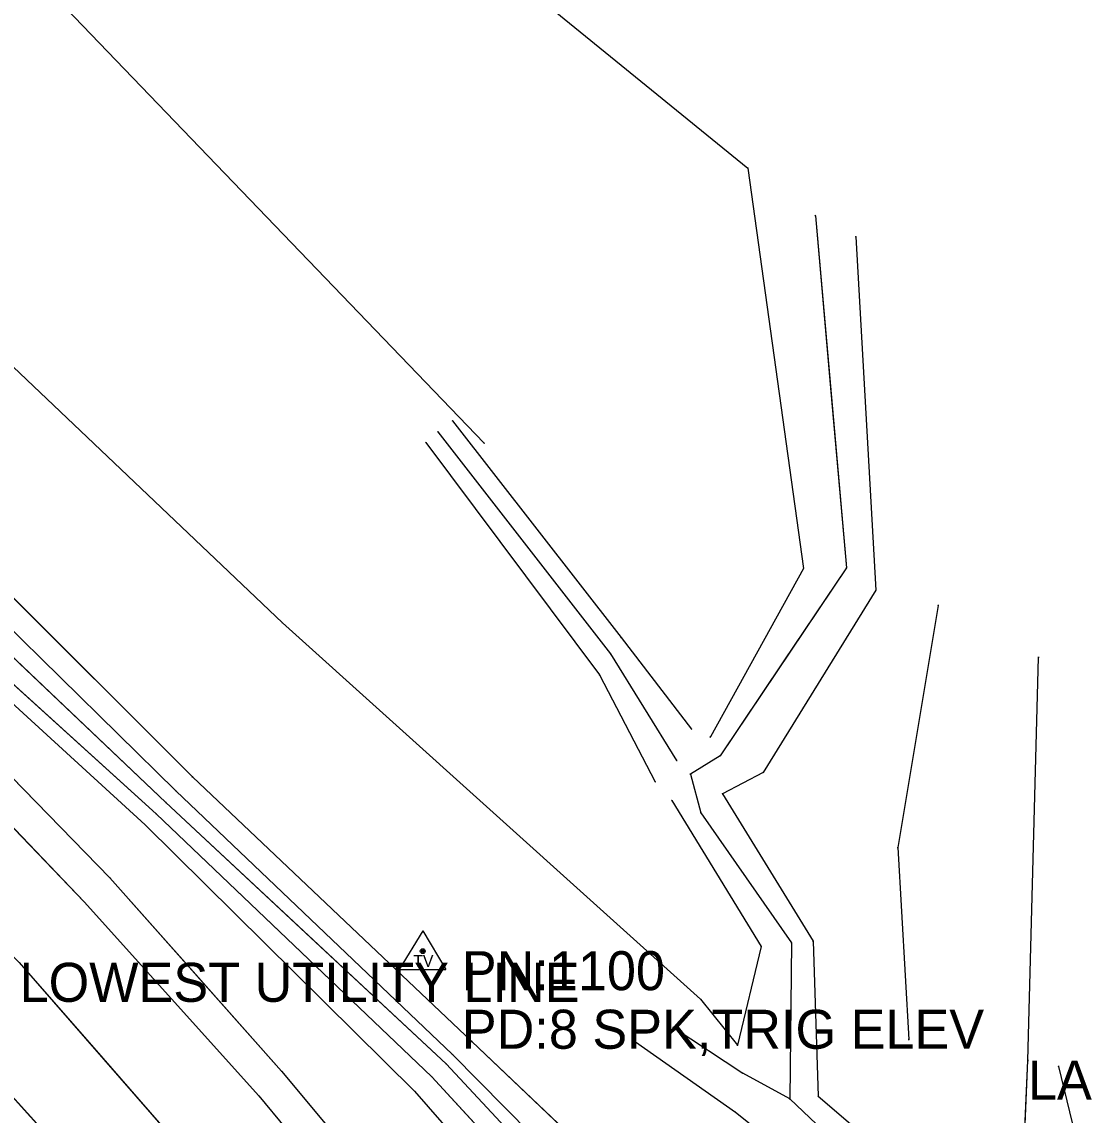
# Model space of a CAD drawing. Extents: x -99999 to 591807, y -99999 to 347168.
# Drawn here: x 588464.9 to 588601.2, y 346035.5 to 346175.5 of the extents above; entities that cross this region are included whole.
import ezdxf

# ---------------------------------------------------------------- set-up
doc = ezdxf.new("R2010")
doc.units = 0
for name, color, linetype in [('S_BREAKLINE', 7, 'Continuous'), ('S_DITCHLINE', 7, 'Continuous'), ('S_EDGE_PAVEMENT', 7, 'Continuous'), ('S_ELECTRIC_UTILITIES_ANNOT', 7, 'Continuous'), ('S_FENCE', 7, 'Continuous'), ('S_FENCE_ANNOT', 7, 'Continuous'), ('S_GRD_PT_SYM', 7, 'Continuous'), ('S_MSC_PT_SYM', 7, 'Continuous'), ('S_PAVEMENT_CROWN', 7, 'Continuous'), ('S_RDW_PT_SYM', 7, 'Continuous'), ('S_SECONDARY_CTL', 7, 'Continuous'), ('S_SECONDARY_CTL_ANNOT', 7, 'Continuous'), ('S_SHOULDER', 7, 'Continuous')]:
    doc.layers.add(name, color=color, linetype=linetype)

msp = doc.modelspace()

# ---------------------------------------------------------------- linework, layer by layer
at = {"layer": 'S_BREAKLINE'}
for points in [[(588299.19, 346377.64), (588366.17, 346318.8), (588440.61, 346255.39), (588496.62, 346206.57), (588557.83, 346156.73), (588564.95, 346105.45), (588553.04, 346083.89)], [(588283.57, 346355.46), (588340.6, 346295.86), (588409.28, 346232.54), (588468.37, 346179.49), (588524.07, 346121.54)], [(588270.95, 346334.36), (588298.93, 346309.42), (588316.92, 346271.71), (588387.51, 346208.81), (588441.3, 346152.59), (588498.26, 346098.51), (588551.79, 346050.32), (588556.5, 346044.43)], [(588267.58, 346315.92), (588265.42, 346299.16), (588287.03, 346278.58), (588316.87, 346248.58), (588343.92, 346221.84), (588373.42, 346192.77), (588395.23, 346170.53), (588420.01, 346145.89), (588449.8, 346115.64), (588486.71, 346078.8), (588522.48, 346044.9), (588554.84, 346014.16), (588576.03, 345995.15)], [(588258.5, 346291), (588282.77, 346274.06), (588314.17, 346244.77), (588341.56, 346217.86), (588369.12, 346190.73), (588392.9, 346168.32), (588418.34, 346141.71), (588447.62, 346113.3), (588484.57, 346077), (588520.03, 346043.23), (588550.34, 346012.54), (588575.48, 345989.74), (588578.82, 345983.15)], [(588254.07, 346286.79), (588276.18, 346265.98), (588307.66, 346237.58), (588332.89, 346212.93), (588360.88, 346185.11), (588386.62, 346162.85), (588413.05, 346137.05), (588442.35, 346107.7), (588480.66, 346072.64), (588515.17, 346038.54), (588542.87, 346006.76), (588564.23, 345981.49), (588590.98, 345941.88), (588596.77, 345935.72)], [(588571.68, 346147.96), (588574.25, 346102.7), (588559.81, 346079.36), (588554.61, 346076.61), (588566.19, 346057.74), (588566.86, 346037.91), (588578.11, 346028.26), (588592.47, 346018.87), (588589.34, 345994.34), (588589.95, 345975.44)], [(588520.01, 346124.37), (588541.6, 346096.65), (588550.63, 346084.89)], [(588516.6, 346121.61), (588538.84, 346091.87), (588545.99, 346078.14)], [(588582.23, 346100.72), (588577.05, 346069.72), (588578.44, 346045.16)], [(588592.06, 346003.61), (588593.71, 346042.45), (588595.04, 346094.09)], [(588548.11, 346075.76), (588559.56, 346057.06), (588556.5, 346044.43)], [(588543.44, 346044.84), (588556.26, 346035.82)], [(588597.64, 346041.68), (588612.19, 345981.73), (588618.52, 345954.76)], [(588556.26, 346035.82), (588574.17, 346021.56), (588584.46, 346015.96), (588581.98, 345993.86), (588579.42, 345982.61)]]:
    msp.add_lwpolyline(points, dxfattribs=at)
at = {"layer": 'S_DITCHLINE'}
for points in [[(588256.25, 346288.52), (588279.62, 346269.83), (588309.93, 346240.28), (588334.15, 346216.38), (588364.16, 346188.47), (588374.07, 346176.5), (588389.18, 346164.47), (588414.62, 346138.08), (588443.67, 346108.88), (588482.06, 346074.03), (588517.39, 346040.35), (588546.17, 346009.02), (588569.05, 345985.25), (588580.19, 345969.8), (588596.13, 345945.07), (588601.11, 345940.15)], [(588257.35, 346289.25), (588280.5, 346271.3), (588311.42, 346243.03), (588335.92, 346217.96), (588365.97, 346190.07), (588375.97, 346178.27), (588390.65, 346166.99), (588416.36, 346140.22), (588445.78, 346111.15), (588483.3, 346075.52), (588519.2, 346042.05), (588548.23, 346010.87), (588571.04, 345986.23), (588581.12, 345970.7), (588597.81, 345946.58), (588601.9, 345941.76), (588631.02, 345942.63), (588635.56, 345948.64), (588633.33, 345950.72), (588636.71, 345965.2), (588640.07, 345982.32), (588641.42, 345998.38)], [(588364.16, 346188.47), (588374.07, 346176.5), (588389.18, 346164.47), (588401.9, 346151.28), (588414.62, 346138.08), (588429.14, 346123.48), (588443.67, 346108.88), (588453.27, 346100.17), (588462.86, 346091.46), (588472.46, 346082.74), (588482.06, 346074.03), (588499.73, 346057.19), (588517.39, 346040.35), (588531.78, 346024.68), (588546.17, 346009.02), (588557.61, 345997.13), (588569.05, 345985.25), (588580.19, 345969.8), (588588.16, 345957.43), (588596.13, 345945.07), (588601.11, 345940.15)], [(588375.97, 346178.27), (588390.65, 346166.99), (588403.5, 346153.61), (588416.36, 346140.22), (588431.07, 346125.69), (588445.78, 346111.15), (588455.16, 346102.25), (588464.54, 346093.34), (588473.92, 346084.43), (588483.3, 346075.52), (588501.25, 346058.78), (588519.2, 346042.05), (588533.72, 346026.46), (588548.23, 346010.87), (588559.64, 345998.55), (588571.04, 345986.23), (588581.12, 345970.7), (588589.47, 345958.64), (588597.81, 345946.58), (588601.9, 345941.76)], [(588566.49, 346150.65), (588570.46, 346105.55), (588554.29, 346081.47), (588550.48, 346079.12), (588551.8, 346074.18), (588563.43, 346057.52), (588563.2, 346037.56), (588576.02, 346025.38), (588588.21, 346016.61), (588585.01, 345993.98), (588582.48, 345981.1)], [(588566.49, 346150.65), (588568.47, 346128.1), (588570.46, 346105.55), (588562.37, 346093.51), (588554.29, 346081.47), (588550.48, 346079.12), (588551.8, 346074.18), (588563.43, 346057.52), (588563.2, 346037.56), (588576.02, 346025.38), (588588.21, 346016.61), (588585.01, 345993.98), (588582.48, 345981.1)], [(588518.13, 346122.96), (588540.26, 346094.52), (588548.72, 346080.87)], [(588518.13, 346122.96), (588529.2, 346108.74), (588540.26, 346094.52), (588548.72, 346080.87)], [(588548.27, 346046.72), (588557.2, 346040.83)], [(588548.27, 346046.72), (588557.2, 346040.83)], [(588563.2, 346037.56), (588557.2, 346040.83)], [(588563.2, 346037.56), (588557.2, 346040.83)]]:
    msp.add_lwpolyline(points, dxfattribs=at)
at = {"layer": 'S_EDGE_PAVEMENT'}
for points in [[(588006.51, 346515.67), (588037.25, 346486.28), (588068.97, 346456.07), (588098.41, 346427.99), (588126.49, 346401.05), (588156.06, 346372.42), (588184.38, 346345.17), (588213.09, 346317.55), (588241.74, 346289.83), (588275.21, 346257.52), (588304.28, 346229.62), (588334.12, 346200.8), (588363.95, 346171.7), (588391.18, 346144.84), (588419.55, 346117.13), (588447.95, 346088.7), (588472.86, 346062.77), (588495.2, 346037.93), (588515.96, 346012.84), (588538.3, 345983.93), (588553.85, 345961.48), (588569.44, 345935.94), (588581.55, 345913.63)], [(587990.04, 346499.66), (588021.44, 346469.83), (588052.98, 346439.41), (588082.26, 346411.47), (588110.16, 346384.47), (588139.71, 346355.89), (588167.47, 346329.09), (588196.94, 346300.74), (588228.68, 346270.07), (588258.37, 346241.41), (588287.79, 346213.57), (588317.3, 346184.82), (588347.78, 346154.95), (588374.65, 346128.54), (588403.23, 346100.42), (588430.53, 346073), (588454.75, 346047.65), (588476.4, 346023.75), (588497.81, 345997.87), (588518.5, 345970.8), (588533.24, 345949.77), (588549.25, 345924.48)], [(588363.95, 346171.7), (588377.56, 346158.27), (588391.18, 346144.84), (588405.37, 346130.99), (588419.55, 346117.13), (588433.75, 346102.92), (588447.95, 346088.7), (588460.41, 346075.74), (588472.86, 346062.77), (588484.03, 346050.35), (588495.2, 346037.93), (588505.58, 346025.38), (588515.96, 346012.84), (588527.13, 345998.39), (588538.3, 345983.93), (588546.08, 345972.7), (588553.85, 345961.48), (588561.64, 345948.71), (588569.44, 345935.94), (588575.49, 345924.78), (588581.55, 345913.63)], [(588361.21, 346141.75), (588374.65, 346128.54), (588388.94, 346114.48), (588403.23, 346100.42), (588416.88, 346086.71), (588430.53, 346073), (588442.64, 346060.33), (588454.75, 346047.65), (588465.57, 346035.7), (588476.4, 346023.75), (588487.1, 346010.81), (588497.81, 345997.87), (588508.15, 345984.33), (588518.5, 345970.8), (588525.87, 345960.29), (588533.24, 345949.77), (588541.25, 345937.13), (588549.25, 345924.48)]]:
    msp.add_lwpolyline(points, dxfattribs=at)
at = {"layer": 'S_FENCE'}
for p, q in [((588449.84, 346115.61), (588486.71, 346078.8)), ((588593.71, 346042.45), (588595.04, 346094.09)), ((588486.71, 346078.8), (588522.48, 346044.9)), ((588522.48, 346044.9), (588554.84, 346014.16)), ((588591.97, 346003.68), (588593.71, 346042.45))]:
    msp.add_line(p, q, dxfattribs=at)
for points in [[(588449.84, 346115.61), (588486.71, 346078.8)], [(588593.71, 346042.45), (588595.04, 346094.09)], [(588486.71, 346078.8), (588522.48, 346044.9)], [(588522.48, 346044.9), (588554.84, 346014.16)], [(588591.97, 346003.68), (588593.71, 346042.45)]]:
    msp.add_lwpolyline(points, dxfattribs=at)
at = {"layer": 'S_GRD_PT_SYM'}
for points in [[(588557.83, 346156.73), (588557.88, 346156.74), (588557.83, 346156.73), (588557.83, 346156.78), (588557.83, 346156.73), (588557.78, 346156.72), (588557.83, 346156.73), (588557.84, 346156.68)], [(588566.49, 346150.65), (588566.54, 346150.66), (588566.49, 346150.65), (588566.48, 346150.7), (588566.49, 346150.65), (588566.44, 346150.65), (588566.49, 346150.65), (588566.49, 346150.6)], [(588571.68, 346147.96), (588571.73, 346147.96), (588571.68, 346147.96), (588571.68, 346148.01), (588571.68, 346147.96), (588571.63, 346147.96), (588571.68, 346147.96), (588571.68, 346147.91)], [(588520.01, 346124.37), (588520.05, 346124.4), (588520.01, 346124.37), (588519.98, 346124.41), (588520.01, 346124.37), (588519.97, 346124.34), (588520.01, 346124.37), (588520.04, 346124.33)], [(588518.13, 346122.96), (588518.17, 346122.99), (588518.13, 346122.96), (588518.1, 346123), (588518.13, 346122.96), (588518.09, 346122.93), (588518.13, 346122.96), (588518.16, 346122.92)], [(588516.6, 346121.61), (588516.64, 346121.64), (588516.6, 346121.61), (588516.57, 346121.65), (588516.6, 346121.61), (588516.56, 346121.58), (588516.6, 346121.61), (588516.63, 346121.57)], [(588524.07, 346121.54), (588524.11, 346121.58), (588524.07, 346121.54), (588524.04, 346121.58), (588524.07, 346121.54), (588524.04, 346121.51), (588524.07, 346121.54), (588524.11, 346121.51)], [(588564.95, 346105.45), (588564.99, 346105.42), (588564.95, 346105.45), (588564.97, 346105.49), (588564.95, 346105.45), (588564.91, 346105.47), (588564.95, 346105.45), (588564.93, 346105.4)], [(588570.46, 346105.55), (588570.5, 346105.52), (588570.46, 346105.55), (588570.48, 346105.59), (588570.46, 346105.55), (588570.42, 346105.58), (588570.46, 346105.55), (588570.43, 346105.51)], [(588574.25, 346102.7), (588574.29, 346102.67), (588574.25, 346102.7), (588574.27, 346102.74), (588574.25, 346102.7), (588574.2, 346102.72), (588574.25, 346102.7), (588574.22, 346102.65)], [(588582.23, 346100.72), (588582.28, 346100.72), (588582.23, 346100.72), (588582.24, 346100.77), (588582.23, 346100.72), (588582.18, 346100.73), (588582.23, 346100.72), (588582.22, 346100.67)], [(588498.26, 346098.51), (588498.29, 346098.54), (588498.26, 346098.51), (588498.22, 346098.54), (588498.26, 346098.51), (588498.23, 346098.47), (588498.26, 346098.51), (588498.3, 346098.47)], [(588541.6, 346096.65), (588541.64, 346096.68), (588541.6, 346096.65), (588541.57, 346096.69), (588541.6, 346096.65), (588541.56, 346096.62), (588541.6, 346096.65), (588541.63, 346096.61)], [(588540.26, 346094.52), (588540.31, 346094.54), (588540.26, 346094.52), (588540.24, 346094.56), (588540.26, 346094.52), (588540.22, 346094.49), (588540.26, 346094.52), (588540.29, 346094.47)], [(588595.04, 346094.09), (588594.99, 346094.09), (588595.04, 346094.09), (588595.04, 346094.04), (588595.04, 346094.09), (588595.09, 346094.09), (588595.04, 346094.09), (588595.04, 346094.14)], [(588538.84, 346091.87), (588538.89, 346091.89), (588538.84, 346091.87), (588538.82, 346091.91), (588538.84, 346091.87), (588538.8, 346091.84), (588538.84, 346091.87), (588538.86, 346091.82)], [(588550.63, 346084.89), (588550.67, 346084.92), (588550.63, 346084.89), (588550.6, 346084.93), (588550.63, 346084.89), (588550.59, 346084.86), (588550.63, 346084.89), (588550.66, 346084.85)], [(588553.04, 346083.89), (588553.08, 346083.86), (588553.04, 346083.89), (588553.06, 346083.93), (588553.04, 346083.89), (588552.99, 346083.91), (588553.04, 346083.89), (588553.01, 346083.84)], [(588554.29, 346081.47), (588554.32, 346081.43), (588554.29, 346081.47), (588554.34, 346081.5), (588554.29, 346081.47), (588554.27, 346081.51), (588554.29, 346081.47), (588554.25, 346081.44)], [(588548.72, 346080.87), (588548.77, 346080.89), (588548.72, 346080.87), (588548.7, 346080.91), (588548.72, 346080.87), (588548.68, 346080.84), (588548.72, 346080.87), (588548.75, 346080.83)], [(588486.71, 346078.8), (588486.75, 346078.84), (588486.71, 346078.8), (588486.68, 346078.84), (588486.71, 346078.8), (588486.68, 346078.76), (588486.71, 346078.8), (588486.75, 346078.77)], [(588545.99, 346078.14), (588546.03, 346078.16), (588545.99, 346078.14), (588545.96, 346078.19), (588545.99, 346078.14), (588545.94, 346078.12), (588545.99, 346078.14), (588546.01, 346078.1)], [(588550.48, 346079.12), (588550.53, 346079.14), (588550.48, 346079.12), (588550.47, 346079.17), (588550.48, 346079.12), (588550.43, 346079.11), (588550.48, 346079.12), (588550.5, 346079.07)], [(588559.81, 346079.36), (588559.84, 346079.32), (588559.81, 346079.36), (588559.86, 346079.38), (588559.81, 346079.36), (588559.79, 346079.4), (588559.81, 346079.36), (588559.77, 346079.34)], [(588484.57, 346077), (588484.61, 346077.03), (588484.57, 346077), (588484.53, 346077.03), (588484.57, 346077), (588484.54, 346076.96), (588484.57, 346077), (588484.61, 346076.96)], [(588483.3, 346075.52), (588483.33, 346075.56), (588483.3, 346075.52), (588483.26, 346075.56), (588483.3, 346075.52), (588483.27, 346075.48), (588483.3, 346075.52), (588483.34, 346075.49)], [(588548.11, 346075.76), (588548.15, 346075.79), (588548.11, 346075.76), (588548.08, 346075.81), (588548.11, 346075.76), (588548.06, 346075.74), (588548.11, 346075.76), (588548.13, 346075.72)], [(588554.61, 346076.61), (588554.65, 346076.64), (588554.61, 346076.61), (588554.58, 346076.66), (588554.61, 346076.61), (588554.57, 346076.59), (588554.61, 346076.61), (588554.63, 346076.57)], [(588482.06, 346074.03), (588482.1, 346074.07), (588482.06, 346074.03), (588482.03, 346074.06), (588482.06, 346074.03), (588482.03, 346073.99), (588482.06, 346074.03), (588482.1, 346074)], [(588551.8, 346074.18), (588551.84, 346074.21), (588551.8, 346074.18), (588551.78, 346074.22), (588551.8, 346074.18), (588551.76, 346074.15), (588551.8, 346074.18), (588551.83, 346074.14)], [(588480.66, 346072.64), (588480.7, 346072.68), (588480.66, 346072.64), (588480.63, 346072.68), (588480.66, 346072.64), (588480.63, 346072.61), (588480.66, 346072.64), (588480.7, 346072.61)], [(588577.05, 346069.72), (588577.1, 346069.72), (588577.05, 346069.72), (588577.04, 346069.77), (588577.05, 346069.72), (588577, 346069.72), (588577.05, 346069.72), (588577.05, 346069.67)], [(588563.43, 346057.52), (588563.48, 346057.51), (588563.43, 346057.52), (588563.43, 346057.57), (588563.43, 346057.52), (588563.38, 346057.52), (588563.43, 346057.52), (588563.43, 346057.47)], [(588566.19, 346057.74), (588566.24, 346057.74), (588566.19, 346057.74), (588566.18, 346057.79), (588566.19, 346057.74), (588566.14, 346057.74), (588566.19, 346057.74), (588566.19, 346057.69)], [(588559.56, 346057.06), (588559.61, 346057.05), (588559.56, 346057.06), (588559.57, 346057.11), (588559.56, 346057.06), (588559.51, 346057.07), (588559.56, 346057.06), (588559.55, 346057.01)], [(588551.79, 346050.32), (588551.83, 346050.35), (588551.79, 346050.32), (588551.76, 346050.36), (588551.79, 346050.32), (588551.75, 346050.29), (588551.79, 346050.32), (588551.82, 346050.28)], [(588548.27, 346046.72), (588548.3, 346046.77), (588548.27, 346046.72), (588548.23, 346046.75), (588548.27, 346046.72), (588548.24, 346046.68), (588548.27, 346046.72), (588548.31, 346046.7)], [(588522.48, 346044.9), (588522.52, 346044.94), (588522.48, 346044.9), (588522.45, 346044.94), (588522.48, 346044.9), (588522.45, 346044.87), (588522.48, 346044.9), (588522.52, 346044.87)], [(588543.44, 346044.84), (588543.47, 346044.88), (588543.44, 346044.84), (588543.4, 346044.87), (588543.44, 346044.84), (588543.41, 346044.8), (588543.44, 346044.84), (588543.48, 346044.81)], [(588578.44, 346045.16), (588578.49, 346045.16), (588578.44, 346045.16), (588578.43, 346045.21), (588578.44, 346045.16), (588578.39, 346045.15), (588578.44, 346045.16), (588578.44, 346045.11)], [(588520.03, 346043.23), (588520.07, 346043.27), (588520.03, 346043.23), (588520, 346043.27), (588520.03, 346043.23), (588520, 346043.2), (588520.03, 346043.23), (588520.07, 346043.2)], [(588556.5, 346044.43), (588556.55, 346044.42), (588556.5, 346044.43), (588556.51, 346044.48), (588556.5, 346044.43), (588556.45, 346044.44), (588556.5, 346044.43), (588556.49, 346044.38)], [(588556.5, 346044.43), (588556.54, 346044.46), (588556.5, 346044.43), (588556.47, 346044.47), (588556.5, 346044.43), (588556.46, 346044.4), (588556.5, 346044.43), (588556.53, 346044.39)], [(588519.2, 346042.05), (588519.24, 346042.08), (588519.2, 346042.05), (588519.17, 346042.08), (588519.2, 346042.05), (588519.16, 346042.01), (588519.2, 346042.05), (588519.24, 346042.01)], [(588593.71, 346042.45), (588593.66, 346042.45), (588593.71, 346042.45), (588593.7, 346042.4), (588593.71, 346042.45), (588593.76, 346042.45), (588593.71, 346042.45), (588593.71, 346042.5)], [(588517.39, 346040.35), (588517.42, 346040.38), (588517.39, 346040.35), (588517.35, 346040.39), (588517.39, 346040.35), (588517.35, 346040.32), (588517.39, 346040.35), (588517.42, 346040.31)], [(588557.2, 346040.83), (588557.18, 346040.79), (588557.2, 346040.83), (588557.25, 346040.81), (588557.2, 346040.83), (588557.23, 346040.87), (588557.2, 346040.83), (588557.16, 346040.85)], [(588557.2, 346040.83), (588557.23, 346040.87), (588557.2, 346040.83), (588557.16, 346040.86), (588557.2, 346040.83), (588557.17, 346040.79), (588557.2, 346040.83), (588557.24, 346040.8)], [(588597.64, 346041.68), (588597.69, 346041.69), (588597.64, 346041.68), (588597.63, 346041.73), (588597.64, 346041.68), (588597.59, 346041.67), (588597.64, 346041.68), (588597.65, 346041.63)], [(588515.17, 346038.54), (588515.21, 346038.57), (588515.17, 346038.54), (588515.14, 346038.57), (588515.17, 346038.54), (588515.13, 346038.5), (588515.17, 346038.54), (588515.2, 346038.5)], [(588563.2, 346037.56), (588563.2, 346037.61), (588563.2, 346037.56), (588563.15, 346037.56), (588563.2, 346037.56), (588563.2, 346037.51), (588563.2, 346037.56), (588563.25, 346037.56)], [(588563.2, 346037.56), (588563.18, 346037.51), (588563.2, 346037.56), (588563.25, 346037.53), (588563.2, 346037.56), (588563.23, 346037.6), (588563.2, 346037.56), (588563.16, 346037.58)], [(588563.2, 346037.56), (588563.24, 346037.6), (588563.2, 346037.56), (588563.17, 346037.59), (588563.2, 346037.56), (588563.17, 346037.52), (588563.2, 346037.56), (588563.24, 346037.52)], [(588566.86, 346037.91), (588566.9, 346037.95), (588566.86, 346037.91), (588566.82, 346037.94), (588566.86, 346037.91), (588566.83, 346037.87), (588566.86, 346037.91), (588566.9, 346037.88)], [(588556.26, 346035.82), (588556.29, 346035.86), (588556.26, 346035.82), (588556.22, 346035.85), (588556.26, 346035.82), (588556.23, 346035.78), (588556.26, 346035.82), (588556.3, 346035.79)], [(588556.26, 346035.82), (588556.29, 346035.86), (588556.26, 346035.82), (588556.22, 346035.85), (588556.26, 346035.82), (588556.23, 346035.78), (588556.26, 346035.82), (588556.3, 346035.79)]]:
    msp.add_lwpolyline(points, close=True, dxfattribs=at)
at = {"layer": 'S_MSC_PT_SYM'}
for points in [[(588595.04, 346094.09), (588595.04, 346094.14), (588595.04, 346094.09), (588594.99, 346094.09), (588595.04, 346094.09), (588595.04, 346094.04), (588595.04, 346094.09), (588595.09, 346094.09)], [(588486.71, 346078.8), (588486.71, 346078.85), (588486.71, 346078.8), (588486.66, 346078.8), (588486.71, 346078.8), (588486.71, 346078.75), (588486.71, 346078.8), (588486.76, 346078.8)], [(588522.48, 346044.9), (588522.48, 346044.95), (588522.48, 346044.9), (588522.43, 346044.9), (588522.48, 346044.9), (588522.48, 346044.85), (588522.48, 346044.9), (588522.53, 346044.9)], [(588593.71, 346042.45), (588593.71, 346042.5), (588593.71, 346042.45), (588593.66, 346042.45), (588593.71, 346042.45), (588593.71, 346042.4), (588593.71, 346042.45), (588593.76, 346042.45)]]:
    msp.add_lwpolyline(points, dxfattribs=at)
at = {"layer": 'S_PAVEMENT_CROWN'}
for points in [[(587997.94, 346508.04), (588029.71, 346477.77), (588061.36, 346447.92), (588091.09, 346419.11), (588118.07, 346392.84), (588147.79, 346363.81), (588175.77, 346337.12), (588205.85, 346308.09), (588236.22, 346278.66), (588266.55, 346249.5), (588296.48, 346221.11), (588325.95, 346192.27), (588355.72, 346163.52), (588383.28, 346136.41), (588411.18, 346108.72), (588439.24, 346080.6), (588464.53, 346055.01), (588485.92, 346030.52), (588506.56, 346005.75), (588528.34, 345977.31), (588543.88, 345955.52), (588560.06, 345929.96), (588571.31, 345908.67)], [(588369.5, 346149.97), (588383.28, 346136.41), (588397.23, 346122.57), (588411.18, 346108.72), (588425.21, 346094.66), (588439.24, 346080.6), (588451.89, 346067.8), (588464.53, 346055.01), (588475.23, 346042.76), (588485.92, 346030.52), (588496.24, 346018.14), (588506.56, 346005.75), (588517.45, 345991.53), (588528.34, 345977.31), (588536.11, 345966.42), (588543.88, 345955.52), (588551.97, 345942.74), (588560.06, 345929.96), (588571.31, 345908.67)]]:
    msp.add_lwpolyline(points, dxfattribs=at)
at = {"layer": 'S_RDW_PT_SYM'}
for points in [[(588476.15, 346065.84), (588476.19, 346065.87), (588476.15, 346065.84), (588476.12, 346065.88), (588476.15, 346065.84), (588476.11, 346065.81), (588476.15, 346065.84), (588476.18, 346065.8)], [(588472.86, 346062.77), (588472.9, 346062.8), (588472.86, 346062.77), (588472.83, 346062.81), (588472.86, 346062.77), (588472.83, 346062.74), (588472.86, 346062.77), (588472.9, 346062.73)], [(588498.12, 346041.11), (588498.16, 346041.14), (588498.12, 346041.11), (588498.09, 346041.15), (588498.12, 346041.11), (588498.08, 346041.08), (588498.12, 346041.11), (588498.16, 346041.07)], [(588495.2, 346037.93), (588495.24, 346037.96), (588495.2, 346037.93), (588495.17, 346037.97), (588495.2, 346037.93), (588495.16, 346037.9), (588495.2, 346037.93), (588495.23, 346037.89)]]:
    msp.add_lwpolyline(points, close=True, dxfattribs=at)
at = {"layer": 'S_SECONDARY_CTL'}
for p, q in [((588516.21, 346059.07), (588513.2, 346054.12)), ((588516.21, 346059.07), (588519.16, 346054.12)), ((588513.2, 346054.12), (588519.16, 346054.12))]:
    msp.add_line(p, q, dxfattribs=at)
for radius in [0.311, 0.183, 0.103]:
    msp.add_circle((588516.21, 346056.46), radius, dxfattribs=at)
at = {"layer": 'S_SHOULDER'}
for points in [[(588252.48, 346285.37), (588278.16, 346259.92), (588307.53, 346232.6), (588337.48, 346203.89), (588367.05, 346174.49), (588394.55, 346147.7), (588422.75, 346120.31), (588450.95, 346091.7), (588476.15, 346065.84), (588498.12, 346041.11), (588519.59, 346015.34), (588541.8, 345986.58), (588557.38, 345963.85), (588573.14, 345938.09), (588585.12, 345914.74)], [(588367.05, 346174.49), (588380.8, 346161.1), (588394.55, 346147.7), (588408.65, 346134.01), (588422.75, 346120.31), (588436.85, 346106.01), (588450.95, 346091.7), (588463.55, 346078.77), (588476.15, 346065.84), (588487.14, 346053.47), (588498.12, 346041.11), (588508.86, 346028.22), (588519.59, 346015.34), (588530.7, 346000.96), (588541.8, 345986.58), (588549.59, 345975.21), (588557.38, 345963.85), (588565.26, 345950.97), (588573.14, 345938.09), (588579.13, 345926.41), (588585.12, 345914.74)]]:
    msp.add_lwpolyline(points, dxfattribs=at)

# ---------------------------------------------------------------- texts
at = {"layer": 'S_ELECTRIC_UTILITIES_ANNOT'}
msp.add_text('LOWEST UTILITY LINE', height=5, dxfattribs=at).set_placement((588464.58, 346049.97))
at = {"layer": 'S_FENCE_ANNOT'}
msp.add_text('LAST BL5,G IS BL4,G', height=5, dxfattribs=at).set_placement((588593.71, 346037.45))
at = {"layer": 'S_SECONDARY_CTL'}
msp.add_text('TV', height=1.5, rotation=360, dxfattribs=at).set_placement((588515.01, 346054.45))
at = {"layer": 'S_SECONDARY_CTL_ANNOT'}
for s, p in [('PN:1100', (588521.21, 346051.46)), ('PD:8 SPK,TRIG ELEV', (588521.21, 346043.96))]:
    msp.add_text(s, height=5, dxfattribs=at).set_placement(p)

doc.saveas('drawing.dxf')
